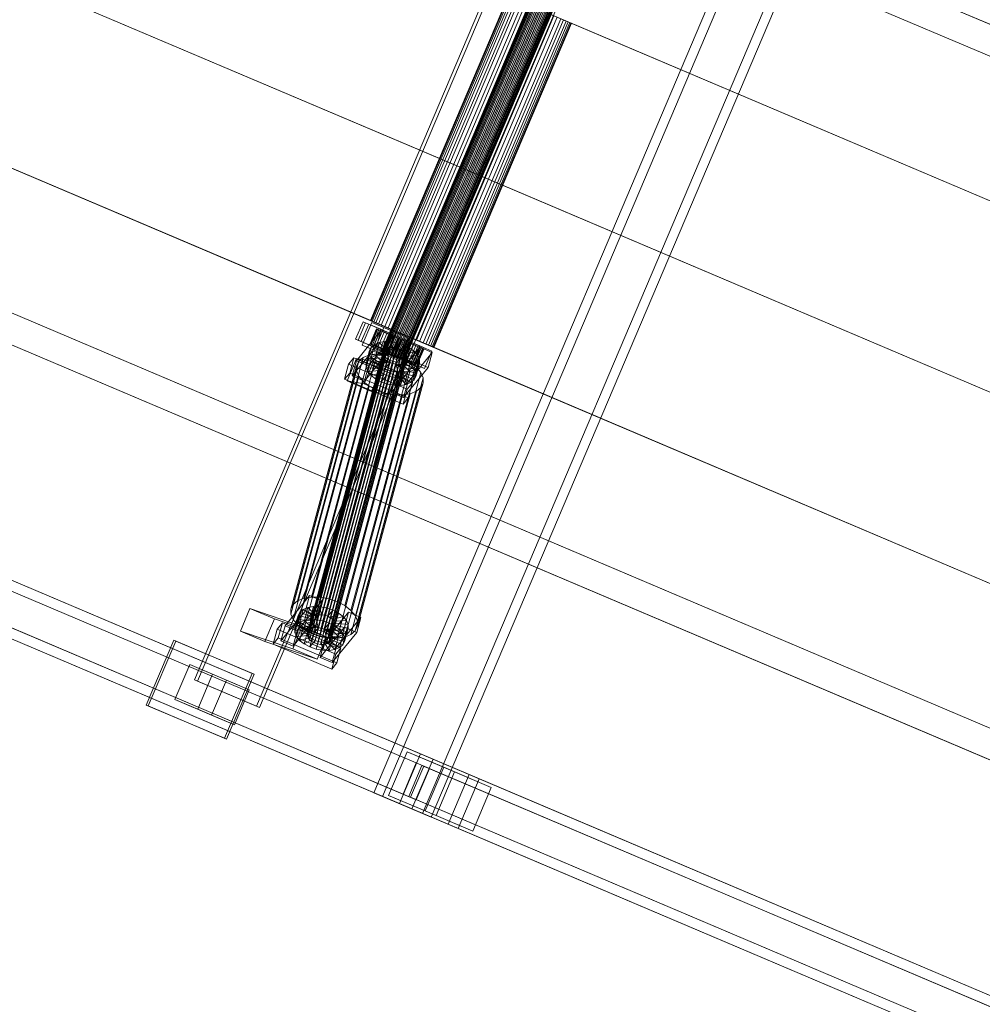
# Model space of a CAD drawing. Header units: millimetres. Extents: x -4738 to 65662, y -68080 to 6847.
# Tile 550 of 656: x 20464 to 21175, y -19868 to -19141. Entities that reach past the tile are written whole.
import ezdxf

# ---------------------------------------------------------------- set-up
doc = ezdxf.new("R2010")
doc.units = ezdxf.units.MM
doc.layers.add('superior_C10', color=7, linetype='Continuous', lineweight=0)

msp = doc.modelspace()

# ---------------------------------------------------------------- linework, layer by layer
at = {"layer": 'superior_C10'}
for p, q in [((27880.277, -21988.995), (18436.834, -17980.274)), ((18437.764, -17980.669), (27881.207, -21989.39)), ((18241.459, -18440.523), (27684.903, -22449.244)), ((27685.833, -22449.639), (18242.389, -18440.917)), ((20593.104, -19628.905), (20925.24, -18846.482)), ((20927.455, -18847.422), (20595.318, -19629.845)), ((20971.052, -18865.93), (20638.916, -19648.352)), ((20641.13, -19649.292), (20973.267, -18866.87)), ((20725.316, -19712.188), (21076.99, -18883.741)), ((21083.449, -18886.483), (20731.775, -19714.93)), ((21113.063, -18899.053), (20761.389, -19727.501)), ((20767.848, -19730.243), (21119.522, -18901.795)), ((20260.567, -19026.037), (20801.824, -19255.799)), ((20802.922, -19256.266), (20261.665, -19026.503)), ((21787.69, -19426.281), (20903.637, -19051.002)), ((20904.735, -19051.469), (21788.789, -19426.748)), ((20846.698, -19114.066), (20731.036, -19386.533)), ((20731.189, -19386.598), (20846.851, -19114.131)), ((20847.108, -19114.24), (20731.446, -19386.707)), ((20847.557, -19114.43), (20731.896, -19386.898)), ((20848.054, -19114.641), (20732.392, -19387.108)), ((20848.769, -19114.945), (20733.107, -19387.412)), ((20849.471, -19115.243), (20733.809, -19387.71)), ((20850.402, -19115.638), (20734.741, -19388.105)), ((20851.262, -19116.003), (20735.601, -19388.47)), ((20852.347, -19116.464), (20736.686, -19388.931)), ((20853.306, -19116.871), (20737.645, -19389.338)), ((20854.471, -19117.365), (20738.809, -19389.832)), ((20855.464, -19117.787), (20739.802, -19390.254)), ((20856.628, -19118.281), (20740.966, -19390.748)), ((20857.587, -19118.688), (20741.925, -19391.155)), ((20858.672, -19119.149), (20743.01, -19391.616)), ((20859.532, -19119.514), (20743.87, -19391.981)), ((20860.464, -19119.909), (20744.802, -19392.376)), ((20861.166, -19120.207), (20745.504, -19392.674)), ((20861.881, -19120.511), (20746.219, -19392.978)), ((20862.377, -19120.721), (20746.715, -19393.189)), ((20824.595, -19124.238), (20723, -19363.567)), ((20723.433, -19363.751), (20825.028, -19124.421)), ((20825.753, -19124.729), (20724.158, -19364.058)), ((20827.021, -19125.268), (20725.427, -19364.597)), ((20828.422, -19125.862), (20726.828, -19365.192)), ((20830.44, -19126.719), (20728.845, -19366.048)), ((20832.421, -19127.56), (20730.827, -19366.889)), ((20862.826, -19120.912), (20747.165, -19393.379)), ((20863.083, -19121.021), (20747.422, -19393.488)), ((20863.237, -19121.086), (20747.575, -19393.554)), ((20835.051, -19128.676), (20733.456, -19368.006)), ((20837.478, -19129.706), (20735.883, -19369.036)), ((20840.54, -19131.006), (20738.945, -19370.336)), ((20843.246, -19132.155), (20741.652, -19371.484)), ((20846.533, -19133.55), (20744.938, -19372.88)), ((20849.335, -19134.74), (20747.74, -19374.069)), ((20852.621, -19136.135), (20751.026, -19375.464)), ((20855.327, -19137.284), (20753.733, -19376.613)), ((20858.39, -19138.583), (20756.795, -19377.913)), ((20860.816, -19139.614), (20759.221, -19378.943)), ((20863.446, -19140.73), (20761.851, -19380.059)), ((20865.427, -19141.571), (20763.832, -19380.9)), ((20867.445, -19142.427), (20765.85, -19381.757)), ((20852.621, -19136.135), (20801.824, -19255.799)), ((20802.922, -19256.266), (20853.72, -19136.601)), ((20852.621, -19136.135), (21736.674, -19511.413)), ((21737.773, -19511.88), (20853.72, -19136.601)), ((20860.816, -19139.614), (20865.427, -19141.571)), ((20867.445, -19142.427), (20863.446, -19140.73)), ((20865.427, -19141.571), (20868.846, -19143.022)), ((20870.114, -19143.561), (20867.445, -19142.427)), ((20209.769, -19145.702), (20751.026, -19375.464)), ((20752.125, -19375.93), (20210.868, -19146.168)), ((20868.846, -19143.022), (20767.251, -19382.351)), ((20870.114, -19143.561), (20768.52, -19382.89)), ((20870.84, -19143.868), (20769.245, -19383.198)), ((20871.272, -19144.052), (20769.678, -19383.381)), ((20868.846, -19143.022), (20870.84, -19143.868)), ((20871.272, -19144.052), (20870.114, -19143.561)), ((20870.84, -19143.868), (20871.272, -19144.052)), ((20759.905, -19683.416), (19677.734, -19224.037)), ((20769.132, -19687.333), (19686.961, -19227.954)), ((20795.89, -19698.692), (19713.719, -19239.313)), ((20803.272, -19701.825), (19721.1, -19242.446)), ((20183.965, -19241.536), (20725.222, -19471.298)), ((20726.321, -19471.765), (20185.064, -19242.002)), ((20756.739, -19690.22), (19709.629, -19245.724)), ((20766.437, -19694.337), (19719.328, -19249.842)), ((20801.824, -19255.799), (20751.026, -19375.464)), ((20752.125, -19375.93), (20802.922, -19256.266)), ((20801.824, -19255.799), (21685.877, -19631.078)), ((21686.976, -19631.544), (20802.922, -19256.266)), ((20744.275, -19720.236), (19662.104, -19260.857)), ((19671.331, -19264.774), (20753.502, -19724.153)), ((20746.97, -19713.232), (19699.861, -19268.737)), ((19709.56, -19272.854), (20756.669, -19717.35)), ((20780.26, -19735.512), (19698.089, -19276.132)), ((19705.47, -19279.266), (20787.642, -19738.645)), ((20711.963, -19377.35), (20717.433, -19364.463)), ((20719.279, -19365.246), (20713.808, -19378.133)), ((20716.145, -19379.125), (20721.615, -19366.238)), ((20716.868, -19381.605), (20723.902, -19365.036)), ((20717.433, -19364.463), (20760.72, -19382.838)), ((20717.433, -19364.463), (20719.279, -19365.246)), ((20762.566, -19383.622), (20719.279, -19365.246)), ((20721.615, -19366.238), (20730.633, -19370.066)), ((20721.615, -19366.238), (20730.473, -19369.998)), ((20724.158, -19364.058), (20723, -19363.567)), ((20723, -19363.567), (20723.433, -19363.751)), ((20723.433, -19363.751), (20725.427, -19364.597)), ((20723.902, -19365.036), (20741.938, -19372.692)), ((20723.902, -19365.036), (20732.686, -19368.765)), ((20726.828, -19365.192), (20724.158, -19364.058)), ((20725.427, -19364.597), (20728.845, -19366.048)), ((20730.827, -19366.889), (20726.828, -19365.192)), ((20728.845, -19366.048), (20733.456, -19368.006)), ((20735.883, -19369.036), (20730.827, -19366.889)), ((20712.552, -19393.182), (20730.593, -19370.931)), ((20739.607, -19374.769), (20721.566, -19397.02)), ((20727.318, -19369.745), (20722.629, -19380.791)), ((20722.953, -19380.929), (20727.642, -19369.883)), ((20728.184, -19370.113), (20723.495, -19381.159)), ((20729.133, -19370.516), (20724.444, -19381.562)), ((20730.473, -19369.998), (20725.003, -19382.885)), ((20730.633, -19370.066), (20725.163, -19382.953)), ((20730.181, -19370.961), (20725.492, -19382.007)), ((20732.686, -19368.765), (20725.652, -19385.334)), ((20731.69, -19371.601), (20727.001, -19382.647)), ((20736.506, -19373.646), (20727.318, -19369.745)), ((20727.318, -19369.745), (20728.184, -19370.113)), ((20727.642, -19369.883), (20727.318, -19369.745)), ((20730.593, -19370.931), (20727.583, -19382.111)), ((20729.133, -19370.516), (20727.642, -19369.883)), ((20727.642, -19369.883), (20736.66, -19373.711)), ((20736.917, -19373.82), (20728.184, -19370.113)), ((20728.184, -19370.113), (20730.181, -19370.961)), ((20733.172, -19372.23), (20728.483, -19383.276)), ((20737.366, -19374.011), (20729.133, -19370.516)), ((20731.69, -19371.601), (20729.133, -19370.516)), ((20737.862, -19374.221), (20730.181, -19370.961)), ((20730.181, -19370.961), (20733.172, -19372.23)), ((20735.139, -19373.065), (20730.45, -19384.111)), ((20739.491, -19373.826), (20730.473, -19369.998)), ((20739.607, -19374.769), (20730.593, -19370.931)), ((20739.491, -19373.826), (20730.633, -19370.066)), ((20738.577, -19374.525), (20731.69, -19371.601)), ((20735.139, -19373.065), (20731.69, -19371.601)), ((20731.817, -19384.692), (20736.506, -19373.646)), ((20736.66, -19373.711), (20731.971, -19384.757)), ((20732.228, -19384.866), (20736.917, -19373.82)), ((20736.954, -19373.836), (20732.265, -19384.882)), ((20732.677, -19385.057), (20737.366, -19374.011)), ((20750.722, -19376.421), (20732.686, -19368.765)), ((20739.279, -19374.823), (20733.172, -19372.23)), ((20733.172, -19372.23), (20736.954, -19373.836)), ((20733.173, -19385.267), (20737.862, -19374.221)), ((20733.456, -19368.006), (20738.945, -19370.336)), ((20733.888, -19385.571), (20738.577, -19374.525)), ((20734.021, -19386.713), (20739.491, -19373.826)), ((20739.245, -19374.808), (20734.556, -19385.854)), ((20734.59, -19385.869), (20739.279, -19374.823)), ((20741.938, -19372.692), (20734.904, -19389.261)), ((20740.211, -19375.218), (20735.139, -19373.065)), ((20739.245, -19374.808), (20735.139, -19373.065)), ((20741.652, -19371.484), (20735.883, -19369.036)), ((20736.917, -19373.82), (20736.506, -19373.646)), ((20736.506, -19373.646), (20736.66, -19373.711)), ((20736.597, -19385.949), (20739.607, -19374.769)), ((20736.66, -19373.711), (20737.366, -19374.011)), ((20737.862, -19374.221), (20736.917, -19373.82)), ((20741.071, -19375.583), (20736.954, -19373.836)), ((20736.954, -19373.836), (20741.27, -19375.668)), ((20737.366, -19374.011), (20738.577, -19374.525)), ((20739.279, -19374.823), (20737.862, -19374.221)), ((20738.577, -19374.525), (20740.211, -19375.218)), ((20738.945, -19370.336), (20744.938, -19372.88)), ((20742.156, -19376.044), (20739.245, -19374.808)), ((20743.728, -19376.711), (20739.245, -19374.808)), ((20741.071, -19375.583), (20739.279, -19374.823)), ((20747.74, -19374.069), (20741.652, -19371.484)), ((20741.938, -19372.692), (20750.722, -19376.421)), ((20744.938, -19372.88), (20751.026, -19375.464)), ((20753.733, -19376.613), (20747.74, -19374.069)), ((20727.583, -19382.111), (20709.542, -19404.363)), ((20755.25, -19395.725), (20711.963, -19377.35)), ((20713.808, -19378.133), (20711.963, -19377.35)), ((20713.808, -19378.133), (20757.095, -19396.509)), ((20725.163, -19382.953), (20716.145, -19379.125)), ((20725.003, -19382.885), (20716.145, -19379.125)), ((20734.904, -19389.261), (20716.868, -19381.605)), ((20725.652, -19385.334), (20716.868, -19381.605)), ((20723.495, -19381.159), (20722.629, -19380.791)), ((20722.629, -19380.791), (20731.817, -19384.692)), ((20722.629, -19380.791), (20722.953, -19380.929)), ((20731.971, -19384.757), (20722.953, -19380.929)), ((20722.953, -19380.929), (20724.444, -19381.562)), ((20725.968, -19381.128), (20723.388, -19390.711)), ((20725.492, -19382.007), (20723.495, -19381.159)), ((20723.495, -19381.159), (20732.228, -19384.866)), ((20725.968, -19381.128), (20723.536, -19383.159)), ((20724.444, -19381.562), (20732.677, -19385.057)), ((20724.444, -19381.562), (20727.001, -19382.647)), ((20751.026, -19375.464), (20725.222, -19471.298)), ((20728.483, -19383.276), (20725.492, -19382.007)), ((20725.492, -19382.007), (20733.173, -19385.267)), ((20729.401, -19379.732), (20725.968, -19381.128)), ((20733.702, -19386.035), (20725.968, -19381.128)), ((20726.321, -19471.765), (20752.125, -19375.93)), ((20729.401, -19379.732), (20726.821, -19389.316)), ((20727.583, -19382.111), (20736.597, -19385.949)), ((20733.602, -19379.067), (20729.401, -19379.732)), ((20735.328, -19385.374), (20729.401, -19379.732)), ((20733.602, -19379.067), (20731.022, -19388.65)), ((20737.318, -19385.059), (20733.602, -19379.067)), ((20738.284, -19379.177), (20733.602, -19379.067)), ((20735.522, -19386.264), (20740.211, -19375.218)), ((20738.284, -19379.177), (20735.704, -19388.761)), ((20736.382, -19386.629), (20741.071, -19375.583)), ((20741.27, -19375.668), (20736.581, -19386.714)), ((20737.467, -19387.09), (20742.156, -19376.044)), ((20739.536, -19385.111), (20738.284, -19379.177)), ((20743.128, -19380.056), (20738.284, -19379.177)), ((20738.426, -19387.497), (20743.115, -19376.451)), ((20743.728, -19376.711), (20739.039, -19387.757)), ((20739.591, -19387.991), (20744.28, -19376.945)), ((20740.211, -19375.218), (20742.156, -19376.044)), ((20743.128, -19380.056), (20740.547, -19389.64)), ((20740.583, -19388.413), (20745.272, -19377.367)), ((20743.115, -19376.451), (20741.071, -19375.583)), ((20745.824, -19377.601), (20741.135, -19388.647)), ((20743.115, -19376.451), (20741.27, -19375.668)), ((20741.27, -19375.668), (20745.824, -19377.601)), ((20741.748, -19388.907), (20746.437, -19377.861)), ((20741.83, -19385.527), (20743.128, -19380.056)), ((20742.156, -19376.044), (20744.28, -19376.945)), ((20742.707, -19389.314), (20747.396, -19378.268)), ((20745.272, -19377.367), (20743.115, -19376.451)), ((20747.804, -19381.644), (20743.128, -19380.056)), ((20748.282, -19378.645), (20743.593, -19389.691)), ((20743.688, -19392.99), (20750.722, -19376.421)), ((20744.28, -19376.945), (20743.728, -19376.711)), ((20748.282, -19378.645), (20743.728, -19376.711)), ((20743.792, -19389.775), (20748.481, -19378.729)), ((20744.045, -19386.279), (20747.804, -19381.644)), ((20744.28, -19376.945), (20746.437, -19377.861)), ((20744.652, -19390.14), (20749.341, -19379.094)), ((20745.003, -19391.375), (20750.473, -19378.488)), ((20747.804, -19381.644), (20745.223, -19391.227)), ((20747.396, -19378.268), (20745.272, -19377.367)), ((20745.272, -19377.367), (20745.824, -19377.601)), ((20745.583, -19390.535), (20750.272, -19379.489)), ((20750.307, -19379.504), (20745.618, -19390.55)), ((20745.824, -19377.601), (20750.307, -19379.504)), ((20746.285, -19390.833), (20750.974, -19379.787)), ((20746.437, -19377.861), (20748.282, -19378.645)), ((20746.437, -19377.861), (20748.481, -19378.729)), ((20747, -19391.137), (20751.689, -19380.091)), ((20749.341, -19379.094), (20747.396, -19378.268)), ((20747.396, -19378.268), (20750.307, -19379.504)), ((20747.497, -19391.348), (20752.186, -19380.302)), ((20751.993, -19383.831), (20747.804, -19381.644)), ((20752.597, -19380.476), (20747.908, -19391.522)), ((20747.946, -19391.538), (20752.635, -19380.492)), ((20748.203, -19391.647), (20752.892, -19380.602)), ((20752.597, -19380.476), (20748.282, -19378.645)), ((20748.357, -19391.713), (20753.046, -19380.667)), ((20748.481, -19378.729), (20752.597, -19380.476)), ((20748.481, -19378.729), (20750.272, -19379.489)), ((20750.974, -19379.787), (20749.341, -19379.094)), ((20749.341, -19379.094), (20754.412, -19381.247)), ((20754.412, -19381.247), (20749.723, -19392.293)), ((20750.272, -19379.489), (20756.38, -19382.082)), ((20750.272, -19379.489), (20751.689, -19380.091)), ((20750.307, -19379.504), (20754.412, -19381.247)), ((20750.473, -19378.488), (20759.491, -19382.316)), ((20750.473, -19378.488), (20759.331, -19382.248)), ((20752.186, -19380.302), (20750.974, -19379.787)), ((20750.974, -19379.787), (20757.862, -19382.711)), ((20751.026, -19375.464), (21635.079, -19750.743)), ((20751.026, -19375.464), (20756.795, -19377.913)), ((20751.689, -19380.091), (20759.371, -19383.352)), ((20751.689, -19380.091), (20752.635, -19380.492)), ((20756.38, -19382.082), (20751.691, -19393.128)), ((21636.178, -19751.209), (20752.125, -19375.93)), ((20752.892, -19380.602), (20752.186, -19380.302)), ((20752.186, -19380.302), (20760.419, -19383.797)), ((20756.38, -19382.082), (20752.597, -19380.476)), ((20752.635, -19380.492), (20761.368, -19384.199)), ((20752.635, -19380.492), (20753.046, -19380.667)), ((20753.046, -19380.667), (20752.892, -19380.602)), ((20752.892, -19380.602), (20761.91, -19384.43)), ((20753.046, -19380.667), (20762.234, -19384.567)), ((20759.221, -19378.943), (20753.733, -19376.613)), ((20759.331, -19382.248), (20753.86, -19395.135)), ((20759.491, -19382.316), (20754.021, -19395.203)), ((20754.412, -19381.247), (20757.862, -19382.711)), ((20759.371, -19383.352), (20756.38, -19382.082)), ((20756.795, -19377.913), (20761.851, -19380.059)), ((20763.832, -19380.9), (20759.221, -19378.943)), ((20768.349, -19386.077), (20759.331, -19382.248)), ((20768.349, -19386.077), (20759.491, -19382.316)), ((20761.851, -19380.059), (20765.85, -19381.757)), ((20767.251, -19382.351), (20763.832, -19380.9)), ((20765.85, -19381.757), (20768.52, -19382.89)), ((20769.245, -19383.198), (20767.251, -19382.351)), ((20722.168, -19388.899), (20673.785, -19568.589)), ((20732.376, -19387.949), (20676.252, -19596.388)), ((20732.381, -19386.597), (20676.257, -19595.037)), ((20732.965, -19389.362), (20676.84, -19597.801)), ((20676.856, -19593.84), (20732.98, -19385.4)), ((20734.132, -19384.438), (20678.008, -19592.877)), ((20727.783, -19388.01), (20679.4, -19567.699)), ((20735.759, -19383.777), (20679.634, -19592.216)), ((20737.748, -19383.461), (20681.624, -19591.901)), ((20739.966, -19383.514), (20683.842, -19591.954)), ((20734.042, -19388.158), (20685.659, -19567.847)), ((20742.261, -19383.93), (20686.136, -19592.37)), ((20744.475, -19384.682), (20688.351, -19593.122)), ((20746.46, -19385.718), (20690.335, -19594.158)), ((20748.078, -19386.968), (20691.954, -19595.408)), ((20740.518, -19389.333), (20692.135, -19569.022)), ((20749.221, -19388.347), (20693.097, -19596.786)), ((20722.168, -19388.899), (20717.578, -19390.765)), ((20718.556, -19408.201), (20736.597, -19385.949)), ((20722.26, -19388.54), (20719.68, -19398.123)), ((20722.272, -19385.687), (20719.691, -19395.271)), ((20720.956, -19392.742), (20723.536, -19383.159)), ((20727.783, -19388.01), (20722.168, -19388.899)), ((20722.272, -19385.687), (20722.26, -19388.54)), ((20731.946, -19389.546), (20722.26, -19388.54)), ((20722.26, -19388.54), (20723.503, -19391.523)), ((20723.536, -19383.159), (20722.272, -19385.687)), ((20731.951, -19388.195), (20722.272, -19385.687)), ((20723.388, -19390.711), (20726.821, -19389.316)), ((20723.536, -19383.159), (20732.55, -19386.997)), ((20725.003, -19382.885), (20734.021, -19386.713)), ((20725.163, -19382.953), (20734.021, -19386.713)), ((20725.652, -19385.334), (20743.688, -19392.99)), ((20726.821, -19389.316), (20731.022, -19388.65)), ((20726.821, -19389.316), (20732.748, -19394.957)), ((20727.001, -19382.647), (20733.888, -19385.571)), ((20727.001, -19382.647), (20730.45, -19384.111)), ((20734.042, -19388.158), (20727.783, -19388.01)), ((20732.265, -19384.882), (20728.483, -19383.276)), ((20728.483, -19383.276), (20734.59, -19385.869)), ((20729.365, -19399.129), (20731.946, -19389.546)), ((20729.371, -19397.778), (20731.951, -19388.195)), ((20732.55, -19386.997), (20729.97, -19396.581)), ((20730.45, -19384.111), (20735.522, -19386.264)), ((20730.45, -19384.111), (20734.556, -19385.854)), ((20731.022, -19388.65), (20734.738, -19394.642)), ((20731.022, -19388.65), (20735.704, -19388.761)), ((20731.446, -19386.707), (20731.036, -19386.533)), ((20731.036, -19386.533), (20731.189, -19386.598)), ((20731.122, -19395.618), (20733.702, -19386.035)), ((20731.189, -19386.598), (20731.896, -19386.898)), ((20732.392, -19387.108), (20731.446, -19386.707)), ((20731.817, -19384.692), (20732.228, -19384.866)), ((20731.971, -19384.757), (20731.817, -19384.692)), ((20731.896, -19386.898), (20733.107, -19387.412)), ((20731.946, -19389.546), (20731.951, -19388.195)), ((20732.534, -19390.959), (20731.946, -19389.546)), ((20731.951, -19388.195), (20732.55, -19386.997)), ((20732.677, -19385.057), (20731.971, -19384.757)), ((20732.228, -19384.866), (20733.173, -19385.267)), ((20736.581, -19386.714), (20732.265, -19384.882)), ((20732.265, -19384.882), (20736.382, -19386.629)), ((20732.381, -19386.597), (20732.376, -19387.949)), ((20732.376, -19387.949), (20732.965, -19389.362)), ((20732.98, -19385.4), (20732.381, -19386.597)), ((20733.809, -19387.71), (20732.392, -19387.108)), ((20732.55, -19386.997), (20733.702, -19386.035)), ((20733.888, -19385.571), (20732.677, -19385.057)), ((20732.748, -19394.957), (20735.328, -19385.374)), ((20732.965, -19389.362), (20734.107, -19390.74)), ((20734.132, -19384.438), (20732.98, -19385.4)), ((20733.107, -19387.412), (20734.741, -19388.105)), ((20733.173, -19385.267), (20734.59, -19385.869)), ((20733.702, -19386.035), (20735.328, -19385.374)), ((20735.601, -19388.47), (20733.809, -19387.71)), ((20735.522, -19386.264), (20733.888, -19385.571)), ((20740.518, -19389.333), (20734.042, -19388.158)), ((20735.759, -19383.777), (20734.132, -19384.438)), ((20734.556, -19385.854), (20737.467, -19387.09)), ((20734.556, -19385.854), (20739.039, -19387.757)), ((20734.59, -19385.869), (20736.382, -19386.629)), ((20734.738, -19394.642), (20737.318, -19385.059)), ((20734.741, -19388.105), (20736.686, -19388.931)), ((20734.904, -19389.261), (20743.688, -19392.99)), ((20735.328, -19385.374), (20737.318, -19385.059)), ((20737.467, -19387.09), (20735.522, -19386.264)), ((20737.645, -19389.338), (20735.601, -19388.47)), ((20735.704, -19388.761), (20736.956, -19394.695)), ((20735.704, -19388.761), (20740.547, -19389.64)), ((20737.748, -19383.461), (20735.759, -19383.777)), ((20736.382, -19386.629), (20738.426, -19387.497)), ((20741.135, -19388.647), (20736.581, -19386.714)), ((20736.581, -19386.714), (20738.426, -19387.497)), ((20736.686, -19388.931), (20738.809, -19389.832)), ((20736.956, -19394.695), (20739.536, -19385.111)), ((20737.318, -19385.059), (20739.536, -19385.111)), ((20739.591, -19387.991), (20737.467, -19387.09)), ((20739.802, -19390.254), (20737.645, -19389.338)), ((20739.966, -19383.514), (20737.748, -19383.461)), ((20738.426, -19387.497), (20740.583, -19388.413)), ((20739.039, -19387.757), (20739.591, -19387.991)), ((20739.039, -19387.757), (20743.593, -19389.691)), ((20739.25, -19395.111), (20741.83, -19385.527)), ((20740.547, -19389.64), (20739.25, -19395.111)), ((20739.536, -19385.111), (20741.83, -19385.527)), ((20741.748, -19388.907), (20739.591, -19387.991)), ((20742.261, -19383.93), (20739.966, -19383.514)), ((20746.769, -19391.455), (20740.518, -19389.333)), ((20740.547, -19389.64), (20745.223, -19391.227)), ((20741.135, -19388.647), (20740.583, -19388.413)), ((20740.583, -19388.413), (20742.707, -19389.314)), ((20745.618, -19390.55), (20741.135, -19388.647)), ((20741.397, -19405.464), (20759.438, -19383.213)), ((20741.465, -19395.863), (20744.045, -19386.279)), ((20743.593, -19389.691), (20741.748, -19388.907)), ((20743.792, -19389.775), (20741.748, -19388.907)), ((20741.83, -19385.527), (20744.045, -19386.279)), ((20744.475, -19384.682), (20742.261, -19383.93)), ((20745.618, -19390.55), (20742.707, -19389.314)), ((20742.707, -19389.314), (20744.652, -19390.14)), ((20743.449, -19396.899), (20746.03, -19387.316)), ((20743.593, -19389.691), (20747.908, -19391.522)), ((20744.045, -19386.279), (20746.03, -19387.316)), ((20746.46, -19385.718), (20744.475, -19384.682)), ((20745.068, -19398.149), (20747.648, -19388.565)), ((20746.03, -19387.316), (20751.993, -19383.831)), ((20746.03, -19387.316), (20747.648, -19388.565)), ((20748.078, -19386.968), (20746.46, -19385.718)), ((20747.648, -19388.565), (20755.41, -19386.47)), ((20747.648, -19388.565), (20748.791, -19389.944)), ((20749.221, -19388.347), (20748.078, -19386.968)), ((20748.791, -19389.944), (20757.822, -19389.38)), ((20749.81, -19389.76), (20749.221, -19388.347)), ((20751.993, -19383.831), (20749.413, -19393.415)), ((20768.451, -19387.051), (20750.411, -19409.302)), ((20755.41, -19386.47), (20751.993, -19383.831)), ((20755.41, -19386.47), (20752.83, -19396.053)), ((20757.862, -19382.711), (20753.173, -19393.757)), ((20759.371, -19383.352), (20754.682, -19394.398)), ((20757.822, -19389.38), (20755.242, -19398.963)), ((20760.72, -19382.838), (20755.25, -19395.725)), ((20757.822, -19389.38), (20755.41, -19386.47)), ((20760.419, -19383.797), (20755.73, -19394.843)), ((20759.438, -19383.213), (20756.427, -19394.393)), ((20761.368, -19384.199), (20756.679, -19395.245)), ((20757.095, -19396.509), (20762.566, -19383.622)), ((20761.91, -19384.43), (20757.221, -19395.476)), ((20762.234, -19384.567), (20757.545, -19395.613)), ((20759.065, -19392.363), (20757.822, -19389.38)), ((20757.862, -19382.711), (20760.419, -19383.797)), ((20761.368, -19384.199), (20759.371, -19383.352)), ((20768.451, -19387.051), (20759.438, -19383.213)), ((20760.419, -19383.797), (20761.91, -19384.43)), ((20762.566, -19383.622), (20760.72, -19382.838)), ((20762.234, -19384.567), (20761.368, -19384.199)), ((20761.91, -19384.43), (20762.234, -19384.567)), ((20762.879, -19398.964), (20768.349, -19386.077)), ((20765.441, -19398.231), (20768.451, -19387.051)), ((20768.52, -19382.89), (20769.678, -19383.381)), ((20769.678, -19383.381), (20769.245, -19383.198)), ((20712.636, -19396.86), (20664.253, -19576.55)), ((20665.944, -19573.17), (20714.327, -19393.48)), ((20717.578, -19390.765), (20669.195, -19570.455)), ((20734.107, -19390.74), (20677.983, -19599.18)), ((20735.726, -19391.99), (20679.601, -19600.43)), ((20737.71, -19393.026), (20681.586, -19601.466)), ((20739.925, -19393.778), (20683.801, -19602.218)), ((20742.22, -19394.194), (20686.095, -19602.634)), ((20744.437, -19394.247), (20688.313, -19602.687)), ((20746.427, -19393.932), (20690.303, -19602.371)), ((20748.053, -19393.271), (20691.929, -19601.71)), ((20749.205, -19392.308), (20693.081, -19600.748)), ((20749.804, -19391.111), (20693.68, -19599.551)), ((20749.81, -19389.76), (20693.685, -19598.199)), ((20746.769, -19391.455), (20698.386, -19571.144)), ((20703.831, -19406.92), (20706.841, -19395.739)), ((20752.369, -19394.379), (20703.986, -19574.068)), ((20705.692, -19408.16), (20712.565, -19391.544)), ((20706.841, -19395.739), (20710.6, -19391.103)), ((20706.841, -19395.739), (20750.108, -19414.162)), ((20710.6, -19391.103), (20707.589, -19402.284)), ((20709.542, -19404.363), (20712.552, -19393.182)), ((20753.866, -19409.526), (20710.6, -19391.103)), ((20712.552, -19393.182), (20721.566, -19397.02)), ((20712.565, -19391.544), (20730.601, -19399.2)), ((20712.565, -19391.544), (20725.146, -19393.769)), ((20712.636, -19396.86), (20712.621, -19400.674)), ((20714.327, -19393.48), (20712.636, -19396.86)), ((20717.578, -19390.765), (20714.327, -19393.48)), ((20725.146, -19393.769), (20718.274, -19410.385)), ((20721.566, -19397.02), (20718.556, -19408.201)), ((20719.68, -19398.123), (20719.691, -19395.271)), ((20719.691, -19395.271), (20720.956, -19392.742)), ((20719.691, -19395.271), (20729.371, -19397.778)), ((20723.503, -19391.523), (20720.923, -19401.106)), ((20720.956, -19392.742), (20723.388, -19390.711)), ((20729.97, -19396.581), (20720.956, -19392.742)), ((20725.915, -19394.433), (20723.335, -19404.016)), ((20723.388, -19390.711), (20731.122, -19395.618)), ((20732.534, -19390.959), (20723.503, -19391.523)), ((20723.503, -19391.523), (20725.915, -19394.433)), ((20743.182, -19401.425), (20725.146, -19393.769)), ((20733.677, -19392.337), (20725.915, -19394.433)), ((20725.915, -19394.433), (20729.332, -19397.072)), ((20735.296, -19393.587), (20729.332, -19397.072)), ((20729.97, -19396.581), (20729.371, -19397.778)), ((20729.954, -19400.542), (20732.534, -19390.959)), ((20731.122, -19395.618), (20729.97, -19396.581)), ((20731.097, -19401.921), (20733.677, -19392.337)), ((20732.748, -19394.957), (20731.122, -19395.618)), ((20733.677, -19392.337), (20732.534, -19390.959)), ((20732.715, -19403.171), (20735.296, -19393.587)), ((20734.738, -19394.642), (20732.748, -19394.957)), ((20737.28, -19394.624), (20733.522, -19399.259)), ((20735.296, -19393.587), (20733.677, -19392.337)), ((20734.107, -19390.74), (20735.726, -19391.99)), ((20734.7, -19404.207), (20737.28, -19394.624)), ((20736.956, -19394.695), (20734.738, -19394.642)), ((20737.28, -19394.624), (20735.296, -19393.587)), ((20735.726, -19391.99), (20737.71, -19393.026)), ((20736.915, -19404.959), (20739.495, -19395.375)), ((20739.25, -19395.111), (20736.956, -19394.695)), ((20739.495, -19395.375), (20737.28, -19394.624)), ((20737.71, -19393.026), (20739.925, -19393.778)), ((20739.495, -19395.375), (20738.198, -19400.846)), ((20756.427, -19394.393), (20738.386, -19416.645)), ((20738.809, -19389.832), (20740.966, -19390.748)), ((20739.209, -19405.375), (20741.79, -19395.792)), ((20741.465, -19395.863), (20739.25, -19395.111)), ((20741.79, -19395.792), (20739.495, -19395.375)), ((20741.925, -19391.155), (20739.802, -19390.254)), ((20739.925, -19393.778), (20742.22, -19394.194)), ((20740.966, -19390.748), (20743.01, -19391.616)), ((20741.427, -19405.428), (20744.007, -19395.844)), ((20745.223, -19391.227), (20741.465, -19395.863)), ((20743.449, -19396.899), (20741.465, -19395.863)), ((20744.007, -19395.844), (20741.79, -19395.792)), ((20741.79, -19395.792), (20743.041, -19401.725)), ((20743.87, -19391.981), (20741.925, -19391.155)), ((20742.22, -19394.194), (20744.437, -19394.247)), ((20743.01, -19391.616), (20744.802, -19392.376)), ((20743.417, -19405.112), (20745.997, -19395.529)), ((20749.413, -19393.415), (20743.449, -19396.899)), ((20745.068, -19398.149), (20743.449, -19396.899)), ((20747.908, -19391.522), (20743.792, -19389.775)), ((20745.583, -19390.535), (20743.792, -19389.775)), ((20745.504, -19392.674), (20743.87, -19391.981)), ((20745.997, -19395.529), (20744.007, -19395.844)), ((20744.007, -19395.844), (20747.723, -19401.836)), ((20744.437, -19394.247), (20746.427, -19393.932)), ((20749.723, -19392.293), (20744.652, -19390.14)), ((20744.652, -19390.14), (20746.285, -19390.833)), ((20744.802, -19392.376), (20746.219, -19392.978)), ((20754.021, -19395.203), (20745.003, -19391.375)), ((20753.86, -19395.135), (20745.003, -19391.375)), ((20745.043, -19404.451), (20747.623, -19394.868)), ((20752.83, -19396.053), (20745.068, -19398.149)), ((20745.223, -19391.227), (20749.413, -19393.415)), ((20746.715, -19393.189), (20745.504, -19392.674)), ((20751.691, -19393.128), (20745.583, -19390.535)), ((20747, -19391.137), (20745.583, -19390.535)), ((20749.723, -19392.293), (20745.618, -19390.55)), ((20747.623, -19394.868), (20745.997, -19395.529)), ((20745.997, -19395.529), (20751.924, -19401.171)), ((20746.195, -19403.489), (20748.775, -19393.906)), ((20746.211, -19399.527), (20748.791, -19389.944)), ((20746.219, -19392.978), (20747.165, -19393.379)), ((20753.173, -19393.757), (20746.285, -19390.833)), ((20746.285, -19390.833), (20747.497, -19391.348)), ((20746.427, -19393.932), (20748.053, -19393.271)), ((20747.422, -19393.488), (20746.715, -19393.189)), ((20752.369, -19394.379), (20746.769, -19391.455)), ((20746.794, -19402.292), (20749.374, -19392.708)), ((20746.799, -19400.94), (20749.38, -19391.357)), ((20754.682, -19394.398), (20747, -19391.137)), ((20747.946, -19391.538), (20747, -19391.137)), ((20747.165, -19393.379), (20747.575, -19393.554)), ((20747.575, -19393.554), (20747.422, -19393.488)), ((20755.73, -19394.843), (20747.497, -19391.348)), ((20747.497, -19391.348), (20748.203, -19391.647)), ((20748.775, -19393.906), (20747.623, -19394.868)), ((20747.623, -19394.868), (20755.357, -19399.775)), ((20747.908, -19391.522), (20751.691, -19393.128)), ((20756.679, -19395.245), (20747.946, -19391.538)), ((20748.357, -19391.713), (20747.946, -19391.538)), ((20748.053, -19393.271), (20749.205, -19392.308)), ((20757.221, -19395.476), (20748.203, -19391.647)), ((20748.203, -19391.647), (20748.357, -19391.713)), ((20757.545, -19395.613), (20748.357, -19391.713)), ((20749.374, -19392.708), (20748.775, -19393.906)), ((20748.775, -19393.906), (20757.789, -19397.744)), ((20748.791, -19389.944), (20749.38, -19391.357)), ((20749.205, -19392.308), (20749.804, -19391.111)), ((20749.38, -19391.357), (20749.374, -19392.708)), ((20749.374, -19392.708), (20759.054, -19395.216)), ((20749.38, -19391.357), (20759.065, -19392.363)), ((20749.413, -19393.415), (20752.83, -19396.053)), ((20753.173, -19393.757), (20749.723, -19392.293)), ((20749.804, -19391.111), (20749.81, -19389.76)), ((20751.691, -19393.128), (20754.682, -19394.398)), ((20756.937, -19397.907), (20752.369, -19394.379)), ((20752.83, -19396.053), (20755.242, -19398.963)), ((20755.73, -19394.843), (20753.173, -19393.757)), ((20753.86, -19395.135), (20762.879, -19398.964)), ((20754.021, -19395.203), (20762.879, -19398.964)), ((20754.682, -19394.398), (20756.679, -19395.245)), ((20755.25, -19395.725), (20757.095, -19396.509)), ((20757.221, -19395.476), (20755.73, -19394.843)), ((20756.427, -19394.393), (20765.441, -19398.231)), ((20759.054, -19395.216), (20756.473, -19404.799)), ((20759.065, -19392.363), (20756.485, -19401.946)), ((20756.679, -19395.245), (20757.545, -19395.613)), ((20757.545, -19395.613), (20757.221, -19395.476)), ((20757.789, -19397.744), (20759.054, -19395.216)), ((20759.054, -19395.216), (20759.065, -19392.363)), ((20712.621, -19400.674), (20664.238, -19580.363)), ((20707.589, -19402.284), (20703.831, -19406.92)), ((20707.589, -19402.284), (20750.856, -19420.707)), ((20756.937, -19397.907), (20708.554, -19577.596)), ((20760.162, -19401.797), (20711.779, -19581.486)), ((20712.621, -19400.674), (20714.282, -19404.662)), ((20720.923, -19401.106), (20719.68, -19398.123)), ((20719.68, -19398.123), (20729.365, -19399.129)), ((20720.923, -19401.106), (20729.954, -19400.542)), ((20723.335, -19404.016), (20720.923, -19401.106)), ((20723.335, -19404.016), (20731.097, -19401.921)), ((20726.752, -19406.655), (20723.335, -19404.016)), ((20730.601, -19399.2), (20723.728, -19415.816)), ((20729.332, -19397.072), (20726.752, -19406.655)), ((20726.752, -19406.655), (20732.715, -19403.171)), ((20729.332, -19397.072), (20733.522, -19399.259)), ((20729.371, -19397.778), (20729.365, -19399.129)), ((20729.365, -19399.129), (20729.954, -19400.542)), ((20729.954, -19400.542), (20731.097, -19401.921)), ((20730.601, -19399.2), (20743.182, -19401.425)), ((20733.522, -19399.259), (20730.941, -19408.843)), ((20730.941, -19408.843), (20734.7, -19404.207)), ((20731.097, -19401.921), (20732.715, -19403.171)), ((20732.715, -19403.171), (20734.7, -19404.207)), ((20733.522, -19399.259), (20738.198, -19400.846)), ((20734.7, -19404.207), (20736.915, -19404.959)), ((20738.198, -19400.846), (20735.617, -19410.43)), ((20736.31, -19418.041), (20743.182, -19401.425)), ((20738.198, -19400.846), (20743.041, -19401.725)), ((20743.041, -19401.725), (20740.461, -19411.309)), ((20743.041, -19401.725), (20747.723, -19401.836)), ((20745.043, -19404.451), (20746.195, -19403.489)), ((20746.211, -19399.527), (20745.068, -19398.149)), ((20747.723, -19401.836), (20745.143, -19411.419)), ((20746.195, -19403.489), (20746.794, -19402.292)), ((20755.209, -19407.327), (20746.195, -19403.489)), ((20755.242, -19398.963), (20746.211, -19399.527)), ((20746.799, -19400.94), (20746.211, -19399.527)), ((20746.794, -19402.292), (20746.799, -19400.94)), ((20756.473, -19404.799), (20746.794, -19402.292)), ((20756.485, -19401.946), (20746.799, -19400.94)), ((20747.4, -19420.483), (20765.441, -19398.231)), ((20747.723, -19401.836), (20751.924, -19401.171)), ((20751.924, -19401.171), (20749.344, -19410.754)), ((20751.924, -19401.171), (20755.357, -19399.775)), ((20755.357, -19399.775), (20752.777, -19409.358)), ((20757.789, -19397.744), (20755.209, -19407.327)), ((20755.242, -19398.963), (20756.485, -19401.946)), ((20755.357, -19399.775), (20757.789, -19397.744)), ((20756.485, -19401.946), (20756.473, -19404.799)), ((20760.162, -19401.797), (20756.937, -19397.907)), ((20761.823, -19405.785), (20760.162, -19401.797)), ((20714.282, -19404.662), (20665.899, -19584.351)), ((20717.507, -19408.552), (20669.124, -19588.241)), ((20747.097, -19425.343), (20703.831, -19406.92)), ((20723.728, -19415.816), (20705.692, -19408.16)), ((20718.274, -19410.385), (20705.692, -19408.16)), ((20718.556, -19408.201), (20709.542, -19404.363)), ((20761.808, -19409.598), (20713.425, -19589.288)), ((20761.823, -19405.785), (20713.44, -19585.474)), ((20714.282, -19404.662), (20717.507, -19408.552)), ((20717.507, -19408.552), (20722.075, -19412.08)), ((20718.274, -19410.385), (20736.31, -19418.041)), ((20730.941, -19408.843), (20726.752, -19406.655)), ((20735.617, -19410.43), (20730.941, -19408.843)), ((20735.617, -19410.43), (20736.915, -19404.959)), ((20740.461, -19411.309), (20735.617, -19410.43)), ((20736.915, -19404.959), (20739.209, -19405.375)), ((20738.386, -19416.645), (20741.397, -19405.464)), ((20740.461, -19411.309), (20739.209, -19405.375)), ((20739.209, -19405.375), (20741.427, -19405.428)), ((20745.143, -19411.419), (20740.461, -19411.309)), ((20741.397, -19405.464), (20750.411, -19409.302)), ((20741.427, -19405.428), (20743.417, -19405.112)), ((20745.143, -19411.419), (20741.427, -19405.428)), ((20743.417, -19405.112), (20745.043, -19404.451)), ((20749.344, -19410.754), (20743.417, -19405.112)), ((20752.777, -19409.358), (20745.043, -19404.451)), ((20749.344, -19410.754), (20745.143, -19411.419)), ((20750.411, -19409.302), (20747.4, -19420.483)), ((20752.777, -19409.358), (20749.344, -19410.754)), ((20753.866, -19409.526), (20750.108, -19414.162)), ((20750.856, -19420.707), (20753.866, -19409.526)), ((20755.209, -19407.327), (20752.777, -19409.358)), ((20756.473, -19404.799), (20755.209, -19407.327)), ((20760.117, -19412.978), (20761.808, -19409.598)), ((20761.808, -19409.598), (20761.823, -19405.785)), ((20722.075, -19412.08), (20673.692, -19591.769)), ((20727.676, -19415.004), (20679.293, -19594.693)), ((20733.927, -19417.126), (20685.544, -19596.815)), ((20740.402, -19418.301), (20692.019, -19597.99)), ((20746.661, -19418.449), (20698.278, -19598.138)), ((20752.277, -19417.559), (20703.894, -19597.249)), ((20756.866, -19415.693), (20708.483, -19595.383)), ((20760.117, -19412.978), (20711.734, -19592.668)), ((20722.075, -19412.08), (20727.676, -19415.004)), ((20723.728, -19415.816), (20736.31, -19418.041)), ((20727.676, -19415.004), (20733.927, -19417.126)), ((20733.927, -19417.126), (20740.402, -19418.301)), ((20747.4, -19420.483), (20738.386, -19416.645)), ((20740.402, -19418.301), (20746.661, -19418.449)), ((20746.661, -19418.449), (20752.277, -19417.559)), ((20750.108, -19414.162), (20747.097, -19425.343)), ((20752.277, -19417.559), (20756.866, -19415.693)), ((20756.866, -19415.693), (20760.117, -19412.978)), ((20747.097, -19425.343), (20750.856, -19420.707)), ((20725.222, -19471.298), (21609.275, -19846.577)), ((20726.321, -19471.765), (20725.222, -19471.298)), ((21610.374, -19847.043), (20726.321, -19471.765)), ((20659.869, -19588.844), (20677.909, -19566.592)), ((20665.944, -19573.17), (20669.195, -19570.455)), ((20686.923, -19570.431), (20668.882, -19592.682)), ((20669.195, -19570.455), (20673.785, -19568.589)), ((20673.785, -19568.589), (20679.4, -19567.699)), ((20677.909, -19566.592), (20674.899, -19577.773)), ((20686.923, -19570.431), (20677.909, -19566.592)), ((20679.4, -19567.699), (20685.659, -19567.847)), ((20683.913, -19581.611), (20686.923, -19570.431)), ((20685.659, -19567.847), (20692.135, -19569.022)), ((20692.135, -19569.022), (20698.386, -19571.144)), ((20698.386, -19571.144), (20703.986, -19574.068)), ((20627.02, -19592.799), (20634.005, -19576.212)), ((20634.005, -19576.212), (20652.041, -19583.868)), ((20634.005, -19576.212), (20672.519, -19589.445)), ((20674.899, -19577.773), (20656.858, -19600.024)), ((20664.238, -19580.363), (20664.253, -19576.55)), ((20664.253, -19576.55), (20665.944, -19573.17)), ((20673.284, -19576.79), (20670.704, -19586.373)), ((20673.284, -19576.79), (20670.853, -19578.821)), ((20676.718, -19575.394), (20673.284, -19576.79)), ((20681.018, -19581.697), (20673.284, -19576.79)), ((20676.718, -19575.394), (20674.137, -19584.977)), ((20674.899, -19577.773), (20683.913, -19581.611)), ((20680.918, -19574.729), (20676.718, -19575.394)), ((20682.645, -19581.036), (20676.718, -19575.394)), ((20680.918, -19574.729), (20678.338, -19584.312)), ((20684.634, -19580.72), (20680.918, -19574.729)), ((20685.6, -19574.839), (20680.918, -19574.729)), ((20685.6, -19574.839), (20683.02, -19584.423)), ((20686.852, -19580.773), (20685.6, -19574.839)), ((20690.444, -19575.718), (20685.6, -19574.839)), ((20690.444, -19575.718), (20687.864, -19585.302)), ((20689.147, -19581.189), (20690.444, -19575.718)), ((20695.12, -19577.305), (20690.444, -19575.718)), ((20691.362, -19581.941), (20695.12, -19577.305)), ((20695.12, -19577.305), (20692.54, -19586.889)), ((20699.309, -19579.493), (20695.12, -19577.305)), ((20703.986, -19574.068), (20708.554, -19577.596)), ((20708.554, -19577.596), (20711.779, -19581.486)), ((20652.041, -19583.868), (20645.056, -19600.455)), ((20652.041, -19583.868), (20690.555, -19597.101)), ((20665.899, -19584.351), (20664.238, -19580.363)), ((20665.872, -19603.862), (20683.913, -19581.611)), ((20669.124, -19588.241), (20665.899, -19584.351)), ((20669.577, -19584.202), (20666.996, -19593.785)), ((20669.588, -19581.349), (20667.007, -19590.932)), ((20668.272, -19588.404), (20670.853, -19578.821)), ((20669.588, -19581.349), (20669.577, -19584.202)), ((20679.262, -19585.208), (20669.577, -19584.202)), ((20669.577, -19584.202), (20670.819, -19587.185)), ((20670.853, -19578.821), (20669.588, -19581.349)), ((20679.267, -19583.856), (20669.588, -19581.349)), ((20670.704, -19586.373), (20674.137, -19584.977)), ((20670.853, -19578.821), (20679.866, -19582.659)), ((20674.137, -19584.977), (20678.338, -19584.312)), ((20674.137, -19584.977), (20680.064, -19590.619)), ((20676.682, -19594.791), (20679.262, -19585.208)), ((20676.687, -19593.44), (20679.267, -19583.856)), ((20679.866, -19582.659), (20677.286, -19592.242)), ((20678.338, -19584.312), (20682.054, -19590.304)), ((20678.338, -19584.312), (20683.02, -19584.423)), ((20678.438, -19591.28), (20681.018, -19581.697)), ((20679.262, -19585.208), (20679.267, -19583.856)), ((20679.851, -19586.621), (20679.262, -19585.208)), ((20679.267, -19583.856), (20679.866, -19582.659)), ((20679.866, -19582.659), (20681.018, -19581.697)), ((20680.064, -19590.619), (20682.645, -19581.036)), ((20681.018, -19581.697), (20682.645, -19581.036)), ((20682.054, -19590.304), (20684.634, -19580.72)), ((20682.645, -19581.036), (20684.634, -19580.72)), ((20683.02, -19584.423), (20684.272, -19590.356)), ((20683.02, -19584.423), (20687.864, -19585.302)), ((20684.272, -19590.356), (20686.852, -19580.773)), ((20684.634, -19580.72), (20686.852, -19580.773)), ((20686.566, -19590.773), (20689.147, -19581.189)), ((20687.864, -19585.302), (20686.566, -19590.773)), ((20686.852, -19580.773), (20689.147, -19581.189)), ((20687.864, -19585.302), (20692.54, -19586.889)), ((20688.713, -19601.126), (20706.754, -19578.874)), ((20688.781, -19591.525), (20691.362, -19581.941)), ((20689.147, -19581.189), (20691.362, -19581.941)), ((20690.766, -19592.561), (20693.346, -19582.977)), ((20691.362, -19581.941), (20693.346, -19582.977)), ((20692.384, -19593.811), (20694.965, -19584.227)), ((20693.346, -19582.977), (20699.309, -19579.493)), ((20693.346, -19582.977), (20694.965, -19584.227)), ((20693.527, -19595.189), (20696.107, -19585.606)), ((20694.965, -19584.227), (20702.727, -19582.132)), ((20694.965, -19584.227), (20696.107, -19585.606)), ((20696.107, -19585.606), (20705.139, -19585.042)), ((20696.107, -19585.606), (20696.696, -19587.019)), ((20699.309, -19579.493), (20696.729, -19589.076)), ((20715.768, -19582.713), (20697.727, -19604.964)), ((20702.727, -19582.132), (20699.309, -19579.493)), ((20702.727, -19582.132), (20700.146, -19591.715)), ((20705.139, -19585.042), (20702.558, -19594.625)), ((20705.139, -19585.042), (20702.727, -19582.132)), ((20706.754, -19578.874), (20703.743, -19590.055)), ((20706.381, -19588.025), (20705.139, -19585.042)), ((20715.768, -19582.713), (20706.754, -19578.874)), ((20711.779, -19581.486), (20713.44, -19585.474)), ((20712.757, -19593.893), (20715.768, -19582.713)), ((20713.44, -19585.474), (20713.425, -19589.288)), ((20645.056, -19600.455), (20627.02, -19592.799)), ((20665.533, -19606.032), (20627.02, -19592.799)), ((20651.147, -19602.581), (20654.158, -19591.401)), ((20654.158, -19591.401), (20657.916, -19586.765)), ((20654.158, -19591.401), (20697.424, -19609.824)), ((20657.916, -19586.765), (20654.906, -19597.946)), ((20656.858, -19600.024), (20659.869, -19588.844)), ((20701.183, -19605.188), (20657.916, -19586.765)), ((20659.869, -19588.844), (20668.882, -19592.682)), ((20672.519, -19589.445), (20665.533, -19606.032)), ((20668.882, -19592.682), (20665.872, -19603.862)), ((20666.996, -19593.785), (20667.007, -19590.932)), ((20667.007, -19590.932), (20668.272, -19588.404)), ((20667.007, -19590.932), (20676.687, -19593.44)), ((20670.819, -19587.185), (20668.239, -19596.768)), ((20668.272, -19588.404), (20670.704, -19586.373)), ((20677.286, -19592.242), (20668.272, -19588.404)), ((20673.692, -19591.769), (20669.124, -19588.241)), ((20673.231, -19590.095), (20670.651, -19599.678)), ((20670.704, -19586.373), (20678.438, -19591.28)), ((20679.851, -19586.621), (20670.819, -19587.185)), ((20670.819, -19587.185), (20673.231, -19590.095)), ((20690.555, -19597.101), (20672.519, -19589.445)), ((20680.993, -19587.999), (20673.231, -19590.095)), ((20673.231, -19590.095), (20676.649, -19592.733)), ((20679.293, -19594.693), (20673.692, -19591.769)), ((20676.649, -19592.733), (20674.068, -19602.317)), ((20682.612, -19589.249), (20676.649, -19592.733)), ((20676.649, -19592.733), (20680.838, -19594.921)), ((20677.286, -19592.242), (20676.687, -19593.44)), ((20676.856, -19593.84), (20678.008, -19592.877)), ((20677.27, -19596.204), (20679.851, -19586.621)), ((20678.438, -19591.28), (20677.286, -19592.242)), ((20678.008, -19592.877), (20679.634, -19592.216)), ((20678.413, -19597.583), (20680.993, -19587.999)), ((20680.064, -19590.619), (20678.438, -19591.28)), ((20679.634, -19592.216), (20681.624, -19591.901)), ((20680.993, -19587.999), (20679.851, -19586.621)), ((20680.031, -19598.833), (20682.612, -19589.249)), ((20682.054, -19590.304), (20680.064, -19590.619)), ((20684.596, -19590.285), (20680.838, -19594.921)), ((20682.612, -19589.249), (20680.993, -19587.999)), ((20681.624, -19591.901), (20683.842, -19591.954)), ((20682.016, -19599.869), (20684.596, -19590.285)), ((20684.272, -19590.356), (20682.054, -19590.304)), ((20684.596, -19590.285), (20682.612, -19589.249)), ((20683.842, -19591.954), (20686.136, -19592.37)), ((20684.231, -19600.621), (20686.811, -19591.037)), ((20686.566, -19590.773), (20684.272, -19590.356)), ((20686.811, -19591.037), (20684.596, -19590.285)), ((20686.811, -19591.037), (20685.514, -19596.508)), ((20703.743, -19590.055), (20685.702, -19612.306)), ((20686.136, -19592.37), (20688.351, -19593.122)), ((20686.525, -19601.037), (20689.106, -19591.453)), ((20688.781, -19591.525), (20686.566, -19590.773)), ((20689.106, -19591.453), (20686.811, -19591.037)), ((20688.351, -19593.122), (20690.335, -19594.158)), ((20688.743, -19601.089), (20691.323, -19591.506)), ((20692.54, -19586.889), (20688.781, -19591.525)), ((20690.766, -19592.561), (20688.781, -19591.525)), ((20691.323, -19591.506), (20689.106, -19591.453)), ((20689.106, -19591.453), (20690.358, -19597.387)), ((20690.733, -19600.774), (20693.313, -19591.191)), ((20696.729, -19589.076), (20690.766, -19592.561)), ((20692.384, -19593.811), (20690.766, -19592.561)), ((20693.313, -19591.191), (20691.323, -19591.506)), ((20691.323, -19591.506), (20695.04, -19597.498)), ((20692.359, -19600.113), (20694.939, -19590.53)), ((20700.146, -19591.715), (20692.384, -19593.811)), ((20692.54, -19586.889), (20696.729, -19589.076)), ((20694.939, -19590.53), (20693.313, -19591.191)), ((20693.313, -19591.191), (20699.24, -19596.833)), ((20693.511, -19599.151), (20696.091, -19589.567)), ((20694.11, -19597.953), (20696.69, -19588.37)), ((20694.115, -19596.602), (20696.696, -19587.019)), ((20696.091, -19589.567), (20694.939, -19590.53)), ((20694.939, -19590.53), (20702.673, -19595.437)), ((20696.69, -19588.37), (20696.091, -19589.567)), ((20696.091, -19589.567), (20705.105, -19593.406)), ((20696.696, -19587.019), (20696.69, -19588.37)), ((20696.69, -19588.37), (20706.37, -19590.878)), ((20696.696, -19587.019), (20706.381, -19588.025)), ((20696.729, -19589.076), (20700.146, -19591.715)), ((20700.146, -19591.715), (20702.558, -19594.625)), ((20703.743, -19590.055), (20712.757, -19593.893)), ((20706.37, -19590.878), (20703.79, -19600.461)), ((20706.381, -19588.025), (20703.801, -19597.608)), ((20705.105, -19593.406), (20706.37, -19590.878)), ((20706.37, -19590.878), (20706.381, -19588.025)), ((20711.734, -19592.668), (20708.483, -19595.383)), ((20713.425, -19589.288), (20711.734, -19592.668)), ((20557.488, -19647.464), (20577.807, -19599.598)), ((20579.283, -19600.224), (20558.964, -19648.09)), ((20577.807, -19599.598), (20635.522, -19624.098)), ((20577.807, -19599.598), (20579.283, -19600.224)), ((20636.999, -19624.725), (20579.283, -19600.224)), ((20645.056, -19600.455), (20683.569, -19613.689)), ((20654.906, -19597.946), (20651.147, -19602.581)), ((20654.906, -19597.946), (20698.172, -19616.369)), ((20665.872, -19603.862), (20656.858, -19600.024)), ((20668.239, -19596.768), (20666.996, -19593.785)), ((20666.996, -19593.785), (20676.682, -19594.791)), ((20668.239, -19596.768), (20677.27, -19596.204)), ((20670.651, -19599.678), (20668.239, -19596.768)), ((20670.651, -19599.678), (20678.413, -19597.583)), ((20674.068, -19602.317), (20670.651, -19599.678)), ((20674.068, -19602.317), (20680.031, -19598.833)), ((20676.252, -19596.388), (20676.257, -19595.037)), ((20676.84, -19597.801), (20676.252, -19596.388)), ((20676.257, -19595.037), (20676.856, -19593.84)), ((20676.687, -19593.44), (20676.682, -19594.791)), ((20676.682, -19594.791), (20677.27, -19596.204)), ((20677.983, -19599.18), (20676.84, -19597.801)), ((20677.27, -19596.204), (20678.413, -19597.583)), ((20679.601, -19600.43), (20677.983, -19599.18)), ((20680.838, -19594.921), (20678.257, -19604.504)), ((20678.257, -19604.504), (20682.016, -19599.869)), ((20678.413, -19597.583), (20680.031, -19598.833)), ((20685.544, -19596.815), (20679.293, -19594.693)), ((20681.586, -19601.466), (20679.601, -19600.43)), ((20680.031, -19598.833), (20682.016, -19599.869)), ((20680.838, -19594.921), (20685.514, -19596.508)), ((20682.016, -19599.869), (20684.231, -19600.621)), ((20685.514, -19596.508), (20682.933, -19606.092)), ((20683.569, -19613.689), (20690.555, -19597.101)), ((20685.514, -19596.508), (20690.358, -19597.387)), ((20692.019, -19597.99), (20685.544, -19596.815)), ((20690.358, -19597.387), (20687.777, -19606.971)), ((20690.335, -19594.158), (20691.954, -19595.408)), ((20690.358, -19597.387), (20695.04, -19597.498)), ((20690.733, -19600.774), (20692.359, -19600.113)), ((20691.954, -19595.408), (20693.097, -19596.786)), ((20698.278, -19598.138), (20692.019, -19597.99)), ((20692.359, -19600.113), (20693.511, -19599.151)), ((20700.093, -19605.02), (20692.359, -19600.113)), ((20693.527, -19595.189), (20692.384, -19593.811)), ((20695.04, -19597.498), (20692.459, -19607.081)), ((20693.68, -19599.551), (20693.081, -19600.748)), ((20693.097, -19596.786), (20693.685, -19598.199)), ((20693.511, -19599.151), (20694.11, -19597.953)), ((20702.525, -19602.989), (20693.511, -19599.151)), ((20702.558, -19594.625), (20693.527, -19595.189)), ((20694.115, -19596.602), (20693.527, -19595.189)), ((20693.685, -19598.199), (20693.68, -19599.551)), ((20694.11, -19597.953), (20694.115, -19596.602)), ((20703.79, -19600.461), (20694.11, -19597.953)), ((20703.801, -19597.608), (20694.115, -19596.602)), ((20694.716, -19616.144), (20712.757, -19593.893)), ((20695.04, -19597.498), (20699.24, -19596.833)), ((20699.24, -19596.833), (20696.66, -19606.416)), ((20703.894, -19597.249), (20698.278, -19598.138)), ((20699.24, -19596.833), (20702.673, -19595.437)), ((20702.673, -19595.437), (20700.093, -19605.02)), ((20705.105, -19593.406), (20702.525, -19602.989)), ((20703.79, -19600.461), (20702.525, -19602.989)), ((20702.558, -19594.625), (20703.801, -19597.608)), ((20702.673, -19595.437), (20705.105, -19593.406)), ((20703.801, -19597.608), (20703.79, -19600.461)), ((20708.483, -19595.383), (20703.894, -19597.249)), ((20694.414, -19621.004), (20651.147, -19602.581)), ((20665.533, -19606.032), (20683.569, -19613.689)), ((20678.257, -19604.504), (20674.068, -19602.317)), ((20682.933, -19606.092), (20678.257, -19604.504)), ((20683.801, -19602.218), (20681.586, -19601.466)), ((20682.933, -19606.092), (20684.231, -19600.621)), ((20687.777, -19606.971), (20682.933, -19606.092)), ((20686.095, -19602.634), (20683.801, -19602.218)), ((20684.231, -19600.621), (20686.525, -19601.037)), ((20685.702, -19612.306), (20688.713, -19601.126)), ((20688.313, -19602.687), (20686.095, -19602.634)), ((20687.777, -19606.971), (20686.525, -19601.037)), ((20686.525, -19601.037), (20688.743, -19601.089)), ((20692.459, -19607.081), (20687.777, -19606.971)), ((20690.303, -19602.371), (20688.313, -19602.687)), ((20688.713, -19601.126), (20697.727, -19604.964)), ((20688.743, -19601.089), (20690.733, -19600.774)), ((20692.459, -19607.081), (20688.743, -19601.089)), ((20691.929, -19601.71), (20690.303, -19602.371)), ((20696.66, -19606.416), (20690.733, -19600.774)), ((20693.081, -19600.748), (20691.929, -19601.71)), ((20696.66, -19606.416), (20692.459, -19607.081)), ((20697.727, -19604.964), (20694.716, -19616.144)), ((20700.093, -19605.02), (20696.66, -19606.416)), ((20701.183, -19605.188), (20697.424, -19609.824)), ((20698.172, -19616.369), (20701.183, -19605.188)), ((20702.525, -19602.989), (20700.093, -19605.02)), ((20694.716, -19616.144), (20685.702, -19612.306)), ((20697.424, -19609.824), (20694.414, -19621.004)), ((20578.615, -19643.396), (20589.556, -19617.622)), ((20589.556, -19617.622), (20616.61, -19629.106)), ((20589.556, -19617.622), (20606.368, -19624.759)), ((20694.414, -19621.004), (20698.172, -19616.369)), ((20638.916, -19648.352), (20593.104, -19628.905)), ((20595.318, -19629.845), (20593.104, -19628.905)), ((20606.368, -19624.759), (20595.427, -19650.533)), ((20616.61, -19629.106), (20605.669, -19654.88)), ((20633.423, -19636.243), (20606.368, -19624.759)), ((20635.522, -19624.098), (20615.203, -19671.964)), ((20633.423, -19636.243), (20616.61, -19629.106)), ((20616.68, -19672.591), (20636.999, -19624.725)), ((20636.999, -19624.725), (20635.522, -19624.098)), ((20595.318, -19629.845), (20641.13, -19649.292)), ((20622.482, -19662.017), (20633.423, -19636.243)), ((20605.669, -19654.88), (20578.615, -19643.396)), ((20595.427, -19650.533), (20578.615, -19643.396)), ((20615.203, -19671.964), (20557.488, -19647.464)), ((20558.964, -19648.09), (20557.488, -19647.464)), ((20558.964, -19648.09), (20616.68, -19672.591)), ((20595.427, -19650.533), (20622.482, -19662.017)), ((20638.916, -19648.352), (20641.13, -19649.292)), ((20605.669, -19654.88), (20622.482, -19662.017)), ((20615.203, -19671.964), (20616.68, -19672.591)), ((20736.338, -19714.151), (20750.015, -19681.934)), ((20759.905, -19683.416), (20744.275, -19720.236)), ((20750.015, -19681.934), (20777.069, -19693.418)), ((20750.015, -19681.934), (20785.077, -19696.818)), ((20753.502, -19724.153), (20769.132, -19687.333)), ((20769.132, -19687.333), (20759.905, -19683.416)), ((21842.077, -20142.796), (20759.905, -19683.416)), ((21851.304, -20146.713), (20769.132, -19687.333)), ((20746.97, -19713.232), (20756.739, -19690.22)), ((20760.969, -19692.016), (20751.201, -19715.028)), ((20752.438, -19715.554), (20762.207, -19692.541)), ((20766.437, -19694.337), (20756.669, -19717.35)), ((20756.739, -19690.22), (20766.437, -19694.337)), ((20762.207, -19692.541), (20760.969, -19692.016)), ((21878.203, -20166.279), (20760.969, -19692.016)), ((21879.44, -20166.805), (20762.207, -19692.541)), ((20777.069, -19693.418), (20763.393, -19725.636)), ((20777.069, -19693.418), (20812.131, -19708.302)), ((20785.077, -19696.818), (20771.401, -19729.035)), ((20795.89, -19698.692), (20780.26, -19735.512)), ((20812.131, -19708.302), (20785.077, -19696.818)), ((20787.642, -19738.645), (20803.272, -19701.825)), ((20803.272, -19701.825), (20795.89, -19698.692)), ((21878.062, -20158.072), (20795.89, -19698.692)), ((21885.443, -20161.205), (20803.272, -19701.825)), ((20798.455, -19740.52), (20812.131, -19708.302)), ((20761.389, -19727.501), (20725.316, -19712.188)), ((20731.775, -19714.93), (20725.316, -19712.188)), ((20731.775, -19714.93), (20767.848, -19730.243)), ((20763.393, -19725.636), (20736.338, -19714.151)), ((20771.401, -19729.035), (20736.338, -19714.151)), ((20756.669, -19717.35), (20746.97, -19713.232)), ((20751.201, -19715.028), (20752.438, -19715.554)), ((21868.435, -20189.292), (20751.201, -19715.028)), ((20752.438, -19715.554), (21869.672, -20189.817)), ((20744.275, -19720.236), (20753.502, -19724.153)), ((21826.447, -20179.616), (20744.275, -19720.236)), ((20753.502, -19724.153), (21835.674, -20183.533)), ((20761.389, -19727.501), (20767.848, -19730.243)), ((20763.393, -19725.636), (20798.455, -19740.52)), ((20771.401, -19729.035), (20798.455, -19740.52)), ((20780.26, -19735.512), (20787.642, -19738.645)), ((21862.432, -20194.891), (20780.26, -19735.512)), ((20787.642, -19738.645), (21869.813, -20198.025))]:
    msp.add_line(p, q, dxfattribs=at)

doc.saveas('drawing.dxf')
